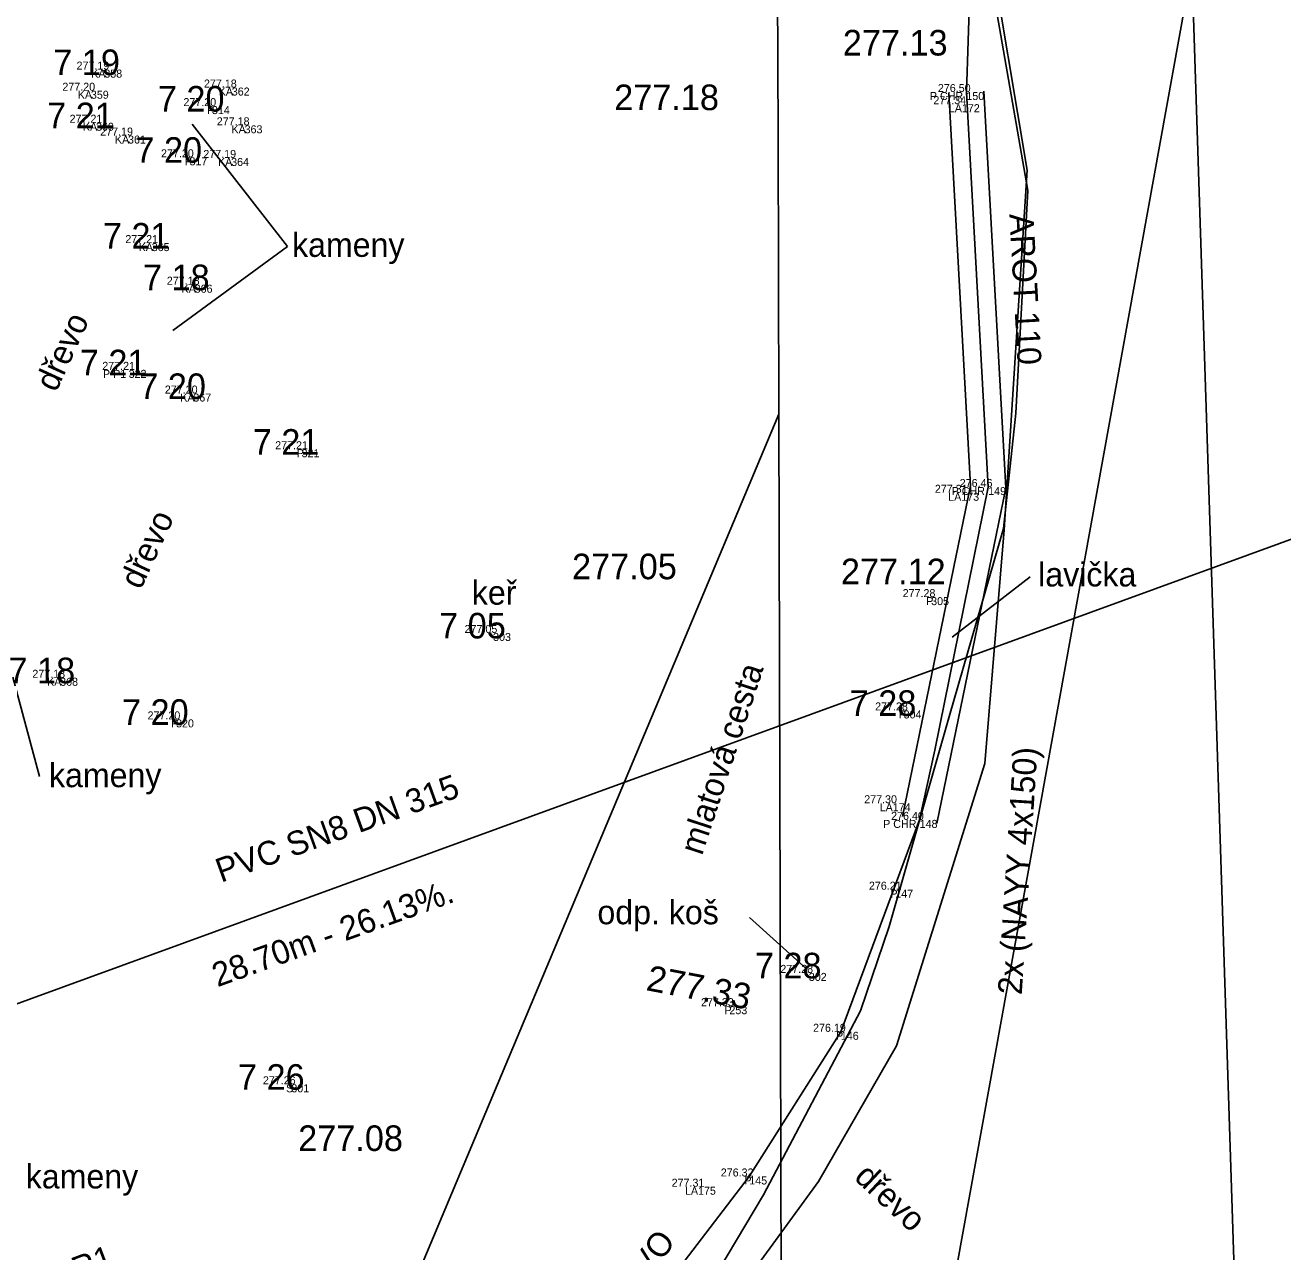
# Model space of a CAD drawing. Extents: x -601602 to -600882, y -1162594 to -1161950.
# Drawn here: x -601170.3 to -601150.66, y -1162052.4 to -1162033.24 of the extents above; entities that cross this region are included whole.
import ezdxf

# ---------------------------------------------------------------- set-up
doc = ezdxf.new("R2010")
doc.units = 0
for name, color, linetype in [('BODY', 7, 'Continuous'), ('BODY_CISLA', 7, 'Continuous'), ('BODY_KODY', 7, 'Continuous'), ('BODY_VYSKY_CELE', 7, 'Continuous'), ('G_TEXTY', 7, 'Continuous'), ('H_KOTY_VYSKOVE', 7, 'Continuous'), ('H_VYSKY_PREVZATE', 7, 'Continuous'), ('IS_CHRÁNIČKY', 7, 'Continuous'), ('IS_EON_NN', 7, 'Continuous'), ('IS_ODVODNENI_HDV', 7, 'Continuous'), ('IS_VO_AREAL', 7, 'Continuous'), ('IS_VODOVOD', 7, 'Continuous'), ('KN_Hranice parcel', 7, 'Continuous'), ('KN_Vnitřní kresba', 7, 'Continuous')]:
    doc.layers.add(name, color=color, linetype=linetype)

# ---------------------------------------------------------------- blocks, each defined once
blk = doc.blocks.new('POINT_DISPLAY')
blk.add_line((0, 0), (0, 0))

msp = doc.modelspace()

# ---------------------------------------------------------------- linework, layer by layer
at = {"layer": 'G_TEXTY'}
for p, q in [((-601167.69, -1162034.78), (-601166.199, -1162036.693)), ((-601166.199, -1162036.693), (-601167.99, -1162038.003)), ((-601154.602, -1162041.854), (-601155.824, -1162042.798)), ((-601170.073, -1162044.971), (-601170.491, -1162043.42)), ((-601158.985, -1162047.177), (-601158.091, -1162047.983))]:
    msp.add_line(p, q, dxfattribs=at)
at = {"layer": 'IS_CHRÁNIČKY'}
for points in [[(-601156.599, -1162045.595), (-601155.537, -1162040.43), (-601155.875, -1162034.295)], [(-601156.061, -1162045.705), (-601154.983, -1162040.47), (-601155.325, -1162034.265)]]:
    msp.add_lwpolyline(points, dxfattribs=at)
at = {"layer": 'IS_EON_NN'}
msp.add_lwpolyline([(-601163.98, -1162016.16), (-601163.33, -1162016.88), (-601160.71, -1162020.48), (-601159.11, -1162022.87), (-601157.71, -1162024.95), (-601156.75, -1162026.36), (-601155.85, -1162028.35), (-601154.65, -1162035.5), (-601155.01, -1162041.12), (-601155.31, -1162044.77), (-601156.69, -1162049.18), (-601157.91, -1162051.3), (-601160.19, -1162054.43), (-601160.24, -1162054.96), (-601159.53, -1162057.02), (-601158.24, -1162061.13), (-601156.45, -1162065.9)], dxfattribs=at)
at = {"layer": 'IS_ODVODNENI_HDV'}
msp.add_line((-601147.973, -1162040.333), (-601174.97, -1162050.18), dxfattribs=at)
at = {"layer": 'IS_VO_AREAL'}
msp.add_lwpolyline([(-601164.95, -1162058.87), (-601164.15, -1162057.56), (-601163.04, -1162056.17), (-601161.14, -1162054.03), (-601158.99, -1162051.22), (-601157.56, -1162048.96), (-601156.33, -1162045.65), (-601156.093, -1162044.563), (-601155.26, -1162040.45), (-601155.6, -1162034.28), (-601155.52, -1162031.87), (-601155.34, -1162029.97), (-601155.68, -1162028.1), (-601156.76, -1162025.67), (-601158.14, -1162023.37), (-601162.335, -1162016.886), (-601163.35, -1162015.61), (-601164.14, -1162013.65), (-601164.03, -1162012.35), (-601163.65, -1162011.09), (-601163.81, -1162009.97)], dxfattribs=at)
at = {"layer": 'IS_VODOVOD'}
msp.add_lwpolyline([(-601173.453, -1162076.323), (-601173.346, -1162075.998), (-601173.532, -1162075.454), (-601180.753, -1162069.349), (-601179.01, -1162062.743), (-601175.747, -1162061.656), (-601172.447, -1162060.451), (-601167.292, -1162058.586), (-601162.43, -1162056.641), (-601160.803, -1162054.849), (-601159.903, -1162053.41), (-601158.77, -1162051.508), (-601157.252, -1162048.634), (-601156.804, -1162047.317), (-601155.861, -1162044.019), (-601155.023, -1162041.098), (-601154.828, -1162039.298), (-601154.638, -1162035.819), (-601155.419, -1162031.331), (-601156.644, -1162026.466), (-601156.968, -1162024.813), (-601159.618, -1162011.435)], dxfattribs=at)
at = {"layer": 'KN_Hranice parcel'}
msp.add_line((-601151, -1162065.68), (-601152.08, -1162032.33), dxfattribs=at)
for points in [[(-601158.55, -1162011.73), (-601158.56, -1162030.39), (-601158.54, -1162034.96), (-601158.53, -1162039.31), (-601158.48, -1162056.81), (-601158.01, -1162062.76), (-601156.16, -1162086.15)], [(-601152.08, -1162032.33), (-601157.63, -1162063.01), (-601151, -1162065.68)]]:
    msp.add_lwpolyline(points, dxfattribs=at)
at = {"layer": 'KN_Vnitřní kresba'}
msp.add_line((-601166.83, -1162059.09), (-601158.53, -1162039.31), dxfattribs=at)

# ---------------------------------------------------------------- block references
at = {"layer": 'BODY'}
for p in [(-601169.06, -1162033.93), (-601167.07, -1162034.21), (-601169.27, -1162034.26), (-601155.6, -1162034.28), (-601167.38, -1162034.5), (-601155.67, -1162034.47), (-601169.19, -1162034.76), (-601166.87, -1162034.8), (-601168.69, -1162034.96), (-601167.73, -1162035.3), (-601167.08, -1162035.31), (-601168.32, -1162036.64), (-601167.65, -1162037.29), (-601168.68, -1162038.62), (-601167.67, -1162038.99), (-601165.98, -1162039.86), (-601155.26, -1162040.45), (-601155.68, -1162040.54), (-601156.15, -1162042.17), (-601162.99, -1162042.73), (-601169.75, -1162043.43), (-601156.58, -1162043.94), (-601167.94, -1162044.08), (-601156.75, -1162045.39), (-601156.33, -1162045.65), (-601156.71, -1162046.74), (-601158.06, -1162048.04), (-601159.3, -1162048.56), (-601157.56, -1162048.96), (-601166.14, -1162049.78), (-601158.99, -1162051.22), (-601159.79, -1162051.38)]:
    msp.add_blockref('POINT_DISPLAY', p, dxfattribs=at)

# ---------------------------------------------------------------- texts
at = {"layer": 'BODY_CISLA'}
for s, p in [('358', (-601169.06, -1162034.055)), ('362', (-601167.07, -1162034.335)), ('359', (-601169.27, -1162034.385)), ('150', (-601155.6, -1162034.405)), ('314', (-601167.38, -1162034.625)), ('172', (-601155.67, -1162034.595)), ('360', (-601169.19, -1162034.885)), ('363', (-601166.87, -1162034.925)), ('361', (-601168.69, -1162035.085)), ('317', (-601167.73, -1162035.425)), ('364', (-601167.08, -1162035.435)), ('365', (-601168.32, -1162036.765)), ('366', (-601167.65, -1162037.415)), ('322', (-601168.68, -1162038.745)), ('367', (-601167.67, -1162039.115)), ('321', (-601165.98, -1162039.985)), ('149', (-601155.26, -1162040.575)), ('173', (-601155.68, -1162040.665)), ('305', (-601156.15, -1162042.295)), ('303', (-601162.99, -1162042.855)), ('368', (-601169.75, -1162043.555)), ('304', (-601156.58, -1162044.065)), ('320', (-601167.94, -1162044.205)), ('174', (-601156.75, -1162045.515)), ('148', (-601156.33, -1162045.775)), ('147', (-601156.71, -1162046.865)), ('302', (-601158.06, -1162048.165)), ('253', (-601159.3, -1162048.685)), ('146', (-601157.56, -1162049.085)), ('301', (-601166.14, -1162049.905)), ('145', (-601158.99, -1162051.345)), ('175', (-601159.79, -1162051.505))]:
    msp.add_text(s, height=0.125, dxfattribs=at).set_placement(p)
at = {"layer": 'BODY_KODY'}
for s, p in [('KA', (-601169.264, -1162034.055)), ('KA', (-601167.274, -1162034.335)), ('KA', (-601169.474, -1162034.385)), ('P CHR', (-601156.17, -1162034.405)), ('P', (-601167.456, -1162034.625)), ('LA', (-601155.874, -1162034.595)), ('KA', (-601169.394, -1162034.885)), ('KA', (-601167.074, -1162034.925)), ('KA', (-601168.894, -1162035.085)), ('P', (-601167.806, -1162035.425)), ('KA', (-601167.284, -1162035.435)), ('KA', (-601168.524, -1162036.765)), ('KA', (-601167.854, -1162037.415)), ('P P1', (-601169.081, -1162038.745)), ('KA', (-601167.874, -1162039.115)), ('P', (-601166.056, -1162039.985)), ('P CHR', (-601155.83, -1162040.575)), ('LA', (-601155.884, -1162040.665)), ('P', (-601156.226, -1162042.295)), ('KA', (-601169.954, -1162043.555)), ('P', (-601156.656, -1162044.065)), ('P', (-601168.016, -1162044.205)), ('LA', (-601156.954, -1162045.515)), ('P CHR', (-601156.9, -1162045.775)), ('P', (-601156.786, -1162046.865)), ('P', (-601159.376, -1162048.685)), ('P', (-601157.636, -1162049.085)), ('S', (-601166.221, -1162049.905)), ('P', (-601159.066, -1162051.345)), ('LA', (-601159.994, -1162051.505))]:
    msp.add_text(s, height=0.125, dxfattribs=at).set_placement(p)
at = {"layer": 'BODY_VYSKY_CELE'}
for s, p in [('277.19 ', (-601169.494, -1162033.93)), ('277.20 ', (-601169.715, -1162034.26)), ('277.18 ', (-601167.504, -1162034.21)), ('276.50 ', (-601156.045, -1162034.28)), ('277.20 ', (-601167.825, -1162034.5)), ('277.34 ', (-601156.115, -1162034.47)), ('277.21 ', (-601169.602, -1162034.76)), ('277.19 ', (-601169.124, -1162034.96)), ('277.18 ', (-601167.304, -1162034.8)), ('277.20 ', (-601168.175, -1162035.3)), ('277.19 ', (-601167.514, -1162035.31)), ('277.21 ', (-601168.732, -1162036.64)), ('277.18 ', (-601168.084, -1162037.29)), ('277.21 ', (-601169.092, -1162038.62)), ('277.20 ', (-601168.115, -1162038.99)), ('277.21 ', (-601166.392, -1162039.86)), ('276.46 ', (-601155.704, -1162040.45)), ('277.31 ', (-601156.092, -1162040.54)), ('277.28 ', (-601156.595, -1162042.17)), ('277.05 ', (-601163.435, -1162042.73)), ('277.18 ', (-601170.184, -1162043.43)), ('277.28 ', (-601157.025, -1162043.94)), ('277.20 ', (-601168.385, -1162044.08)), ('277.30 ', (-601157.195, -1162045.39)), ('276.40 ', (-601156.775, -1162045.65)), ('276.21 ', (-601157.122, -1162046.74)), ('277.28 ', (-601158.505, -1162048.04)), ('277.33 ', (-601159.743, -1162048.56)), ('276.19 ', (-601157.994, -1162048.96)), ('277.26 ', (-601166.584, -1162049.78)), ('276.32 ', (-601159.435, -1162051.22)), ('277.31 ', (-601160.202, -1162051.38))]:
    msp.add_text(s, height=0.125, dxfattribs=at).set_placement(p)
at = {"layer": 'G_TEXTY'}
for s, rotation, p in [('AROT 110', 273.1541, (-601154.929, -1162036.187)), ('dřevo', 65.3655, (-601169.813, -1162038.981)), ('dřevo', 65.0873, (-601168.492, -1162042.066)), ('mlatová cesta', 71.8037, (-601159.729, -1162046.218)), ('dřevo', 316.8804, (-601157.369, -1162051.253))]:
    msp.add_text(s, height=0.375, rotation=rotation, dxfattribs=at).set_placement(p)
for s, p in [('kameny', (-601166.129, -1162036.855)), ('lavička', (-601154.479, -1162042.004)), ('keř', (-601163.322, -1162042.288)), ('kameny', (-601169.924, -1162045.139)), ('odp. koš', (-601161.361, -1162047.28)), ('kameny', (-601170.287, -1162051.407))]:
    msp.add_text(s, height=0.375, dxfattribs=at).set_placement(p)
at = {"layer": 'H_KOTY_VYSKOVE'}
for s, p in [(' 7 19', (-601170.006, -1162034.016)), (' 7 20', (-601168.373, -1162034.586)), (' 7 21', (-601170.101, -1162034.846)), (' 7 20', (-601168.723, -1162035.386)), (' 7 21', (-601169.231, -1162036.726)), (' 7 18', (-601168.605, -1162037.376)), (' 7 21', (-601169.591, -1162038.706)), (' 7 20', (-601168.663, -1162039.076)), (' 7 21', (-601166.891, -1162039.946)), (' 7 05', (-601163.981, -1162042.816)), (' 7 18', (-601170.705, -1162043.516)), (' 7 28', (-601157.571, -1162044.026)), (' 7 20', (-601168.933, -1162044.166)), (' 7 28', (-601159.051, -1162048.126)), (' 7 26', (-601167.122, -1162049.866))]:
    msp.add_text(s, height=0.4, dxfattribs=at).set_placement(p)
msp.add_text('277.33 ', height=0.4, rotation=349.1372, dxfattribs=at).set_placement((-601160.615, -1162048.308))
at = {"layer": 'H_VYSKY_PREVZATE'}
for s, p in [('277.13', (-601157.529, -1162033.71)), ('277.18', (-601161.099, -1162034.563)), ('277.05', (-601161.757, -1162041.891)), ('277.12', (-601157.559, -1162041.969)), ('277.08', (-601166.033, -1162050.822))]:
    msp.add_text(s, height=0.4, dxfattribs=at).set_placement(p)
at = {"layer": 'IS_EON_NN'}
msp.add_text('2x (NAYY 4x150)', height=0.375, rotation=86.3348, dxfattribs=at).set_placement((-601154.736, -1162048.389))
at = {"layer": 'IS_ODVODNENI_HDV'}
for s, rotation, p in [('PVC SN8 DN 315', 19.8177, (-601167.237, -1162046.633)), ('28.70m - 26.13%.', 19.8177, (-601167.294, -1162048.265)), ('RETEN±NÍ  OBJEKT  R1', 20.7175, (-601174.142, -1162054.623))]:
    msp.add_text(s, height=0.375, rotation=rotation, dxfattribs=at).set_placement(p)
at = {"layer": 'IS_VO_AREAL'}
msp.add_text('kabel VO', height=0.375, rotation=52.5795, dxfattribs=at).set_placement((-601161.38, -1162053.879))

doc.saveas('drawing.dxf')
